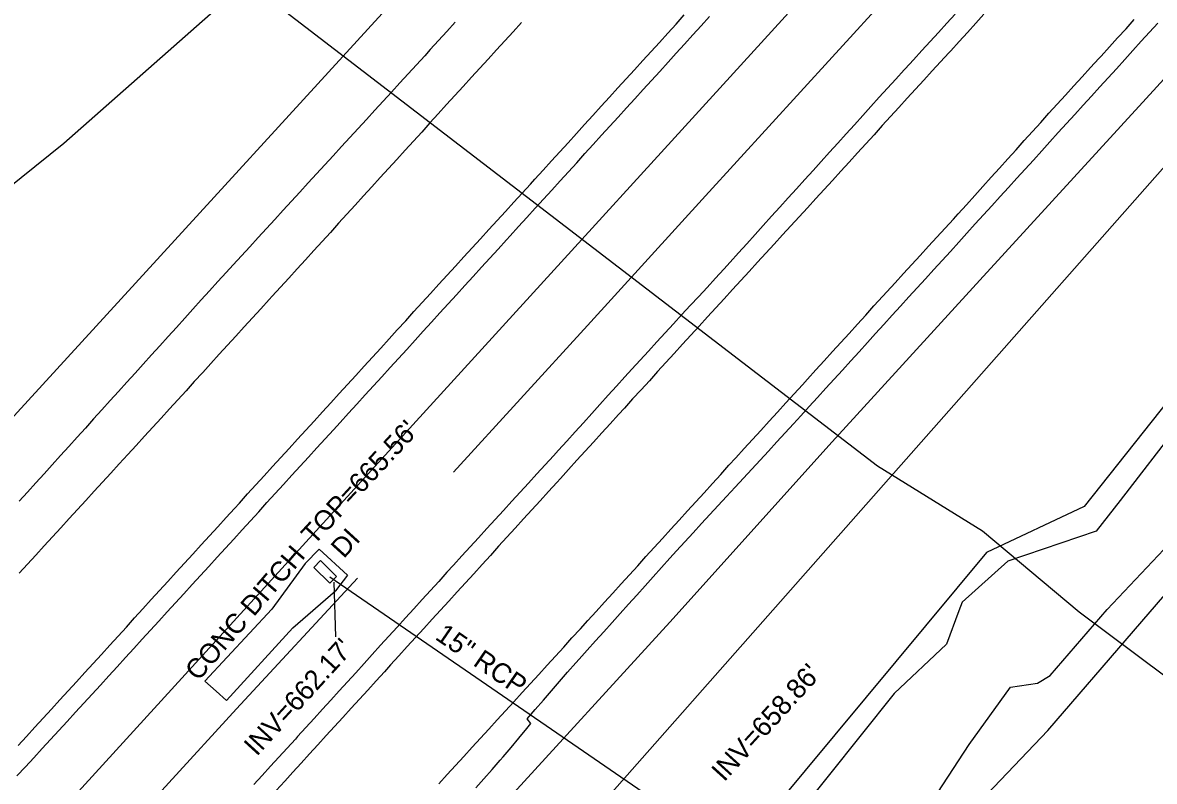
# Model space of a CAD drawing. Extents: x 1806071 to 1809844, y 912722 to 917035.
# Drawn here: x 1808248.8 to 1808478, y 915126 to 915279.8 of the extents above; entities that cross this region are included whole.
import ezdxf

# ---------------------------------------------------------------- set-up
doc = ezdxf.new("R2010")
doc.units = 0
for name, color, linetype in [('Exist Guardrail', 7, 'Continuous'), ('Exist Guardrail Cable Guide Rail', 7, 'Continuous'), ('Exist Horizontal Alignment', 7, 'Continuous'), ('Exist Hydro Stream or Body of Water', 7, 'Continuous'), ('Exist Roads EOP', 7, 'Continuous'), ('Exist Roads EOT', 7, 'Continuous'), ('Exist Structure Minor Drop Inlet', 7, 'Continuous'), ('Exist Structure Minor Drop Inlet Text', 7, 'Continuous'), ('Exist Structure Minor Drop Inlet Top Elevation', 7, 'Continuous'), ('Exist Structure Minor Paved Ditch or Gutter', 7, 'Continuous'), ('Exist Structure Minor Paved Ditch or Gutter Text', 7, 'Continuous'), ('Exist Structure Minor Pipes RCP 15 Inch', 7, 'Continuous'), ('Exist Structure Minor Pipes RCP 15 Inch Invert', 7, 'Continuous'), ('Exist Structure Minor Pipes RCP 15 Inch Text', 7, 'Continuous'), ('Exist Utilities Telephone UG Cable SUE LOS B', 7, 'Continuous'), ('Exist Utilities Telephone UG Cable SUE LOS C', 7, 'Continuous'), ('Exist Vegetation Hedge Row', 7, 'Continuous'), ('Exist Vegetation Woods Line', 7, 'Continuous')]:
    doc.layers.add(name, color=color, linetype=linetype)

msp = doc.modelspace()

# ---------------------------------------------------------------- linework, layer by layer
at = {"layer": 'Exist Guardrail'}
msp.add_lwpolyline([(1808591.05, 915389.5), (1808569.06, 915365.7), (1808543.65, 915338.5), (1808510.12, 915301.43), (1808476.4, 915264.39), (1808442.71, 915227.63), (1808412.8, 915194.83), (1808379.91, 915158.29), (1808346.06, 915121.3), (1808316.39, 915089.09), (1808287.07, 915056.31), (1808258.76, 915023.41), (1808230.12, 914989.62), (1808202.58, 914956.19), (1808174.39, 914923.17), (1808146.14, 914889.53), (1808117.77, 914855.87), (1808088.77, 914822.19), (1808060.62, 914790.15), (1808030.71, 914757.47), (1808001.37, 914724.91), (1807974.55, 914694.38)], dxfattribs=at)
at = {"layer": 'Exist Guardrail Cable Guide Rail'}
for points in [[(1808336.06, 915188.72), (1808363.24, 915218.4), (1808387.13, 915244.72), (1808412.78, 915272.78), (1808437.24, 915299.61), (1808463.92, 915328.91), (1808487.83, 915355.26), (1808513.5, 915383.23), (1808538.93, 915411.52), (1808563.03, 915437.7), (1808575.67, 915451.68), (1808586.31, 915463.32), (1808592.39, 915469.88), (1808616.15, 915495.99), (1808637.91, 915519.85), (1808660.97, 915545.25), (1808684.67, 915571.48), (1808707.85, 915596.81)], [(1807974.04, 914793.5), (1807987.44, 914806.88), (1808014.49, 914836.2), (1808046.81, 914871.43), (1808079.07, 914907.03), (1808115.43, 914946.85), (1808153.1, 914988.37), (1808190.68, 915029.49), (1808228.19, 915070.67), (1808264.68, 915110.73), (1808292.14, 915140.7), (1808316.64, 915167.2)]]:
    msp.add_lwpolyline(points, dxfattribs=at)
at = {"layer": 'Exist Horizontal Alignment'}
msp.add_line((1806073.69, 912724.84), (1809374.2, 916346.52), dxfattribs=at)
at = {"layer": 'Exist Hydro Stream or Body of Water'}
msp.add_line((1808507.82, 915230.69), (1808471.14, 915182.96), dxfattribs=at)
for points in [[(1808471.14, 915182.96), (1808466.29, 915176.75), (1808448.34, 915170.63)], [(1808389.09, 915000.86), (1808388.01, 915011.14), (1808387.16, 915016.82), (1808389.06, 915062.15), (1808394.46, 915082.87), (1808422.73, 915111.16), (1808427.7, 915113.87), (1808440.53, 915133.5), (1808448.89, 915145.12), (1808454.38, 915145.93), (1808456.95, 915147.46), (1808468.48, 915160.84), (1808481.1, 915174.22)], [(1808448.34, 915170.63), (1808439.13, 915162.33), (1808438.45, 915160.59), (1808435.96, 915153.82)], [(1808435.96, 915153.82), (1808425.37, 915143.85), (1808411.94, 915127.06), (1808408.22, 915122.38), (1808380.78, 915091.55), (1808363.48, 915069.78)]]:
    msp.add_lwpolyline(points, dxfattribs=at)
at = {"layer": 'Exist Roads EOP'}
for points in [[(1808247.66, 915127.13), (1808249.35, 915128.97), (1808251.04, 915130.81), (1808252.73, 915132.66), (1808254.42, 915134.5), (1808256.11, 915136.34), (1808257.8, 915138.19), (1808259.49, 915140.03), (1808261.18, 915141.87), (1808262.86, 915143.71), (1808264.55, 915145.56), (1808266.24, 915147.4), (1808267.93, 915149.24), (1808269.66, 915151.12), (1808271.34, 915152.97), (1808273.03, 915154.82), (1808274.71, 915156.66), (1808276.4, 915158.51), (1808278.08, 915160.36), (1808279.77, 915162.21), (1808281.45, 915164.05), (1808283.14, 915165.9), (1808284.82, 915167.75), (1808286.51, 915169.59), (1808288.19, 915171.44), (1808289.88, 915173.29), (1808291.56, 915175.13), (1808293.25, 915176.98), (1808294.93, 915178.83), (1808296.62, 915180.67), (1808298.3, 915182.52), (1808299.98, 915184.37), (1808301.67, 915186.22), (1808303.35, 915188.06), (1808305.04, 915189.91), (1808306.72, 915191.76), (1808308.41, 915193.6), (1808310.09, 915195.45), (1808311.78, 915197.3), (1808313.13, 915198.78), (1808314.82, 915200.63), (1808316.5, 915202.48), (1808318.18, 915204.33), (1808319.87, 915206.18), (1808321.55, 915208.03), (1808323.23, 915209.87), (1808324.92, 915211.72), (1808326.6, 915213.57), (1808328.28, 915215.42), (1808329.96, 915217.27), (1808331.65, 915219.12), (1808333.33, 915220.97), (1808335.01, 915222.82), (1808336.7, 915224.66), (1808338.38, 915226.51), (1808340.06, 915228.36), (1808341.74, 915230.21), (1808343.43, 915232.06), (1808345.11, 915233.91), (1808346.79, 915235.76), (1808347.57, 915236.61), (1808349.25, 915238.46), (1808350.94, 915240.31), (1808352.62, 915242.16), (1808354.3, 915244.01), (1808355.98, 915245.86), (1808357.66, 915247.71), (1808359.35, 915249.56), (1808361.03, 915251.41), (1808362.71, 915253.26), (1808364.39, 915255.11), (1808366.07, 915256.96), (1808367.76, 915258.81), (1808369.44, 915260.66), (1808371.12, 915262.51), (1808372.8, 915264.36), (1808374.48, 915266.21), (1808376.17, 915268.06), (1808377.85, 915269.91), (1808379.53, 915271.76), (1808381.21, 915273.6), (1808382.89, 915275.45), (1808384.57, 915277.3), (1808386.26, 915279.15), (1808387.94, 915281)], [(1808437.68, 915281.5), (1808435.99, 915279.66), (1808434.3, 915277.81), (1808432.61, 915275.97), (1808430.93, 915274.13), (1808429.24, 915272.28), (1808427.55, 915270.44), (1808427.34, 915270.22), (1808425.67, 915268.36), (1808423.99, 915266.51), (1808422.31, 915264.66), (1808420.64, 915262.8), (1808418.96, 915260.95), (1808417.28, 915259.09), (1808415.6, 915257.24), (1808413.93, 915255.39), (1808412.25, 915253.53), (1808410.57, 915251.68), (1808408.9, 915249.82), (1808407.22, 915247.97), (1808405.54, 915246.11), (1808403.87, 915244.26), (1808402.19, 915242.41), (1808400.51, 915240.55), (1808398.83, 915238.7), (1808397.16, 915236.84), (1808395.48, 915234.99), (1808393.8, 915233.14), (1808392.13, 915231.28), (1808390.81, 915229.83), (1808389.12, 915227.98), (1808387.43, 915226.14), (1808385.74, 915224.3), (1808384.05, 915222.46), (1808382.36, 915220.61), (1808380.67, 915218.77), (1808378.98, 915216.93), (1808377.29, 915215.08), (1808375.6, 915213.24), (1808373.91, 915211.4), (1808372.23, 915209.56), (1808370.78, 915207.98), (1808369.1, 915206.12), (1808367.42, 915204.27), (1808365.75, 915202.42), (1808364.07, 915200.56), (1808362.39, 915198.71), (1808360.71, 915196.86), (1808359.04, 915195), (1808357.36, 915193.15), (1808356.33, 915192.01), (1808354.64, 915190.17), (1808352.96, 915188.32), (1808351.27, 915186.48), (1808349.58, 915184.63), (1808347.9, 915182.79), (1808346.21, 915180.94), (1808344.52, 915179.1), (1808342.84, 915177.25), (1808341.15, 915175.41), (1808339.46, 915173.56), (1808337.78, 915171.72), (1808336.09, 915169.87), (1808334.76, 915168.41), (1808333.08, 915166.56), (1808331.4, 915164.71), (1808329.72, 915162.86), (1808328.04, 915161.01), (1808326.35, 915159.16), (1808324.67, 915157.31), (1808322.99, 915155.46), (1808321.31, 915153.61), (1808319.63, 915151.76), (1808317.95, 915149.9), (1808316.27, 915148.05), (1808314.59, 915146.2), (1808312.91, 915144.35), (1808311.23, 915142.5), (1808309.55, 915140.65), (1808307.87, 915138.8), (1808306.19, 915136.95), (1808304.5, 915135.1), (1808304.06, 915134.61), (1808302.38, 915132.77), (1808300.69, 915130.93), (1808299, 915129.08), (1808297.31, 915127.24), (1808295.63, 915125.39)], [(1808336.43, 915279.86), (1808334.74, 915278.01), (1808333.06, 915276.17), (1808331.38, 915274.32), (1808330.26, 915273.09), (1808328.57, 915271.25), (1808326.89, 915269.41), (1808325.2, 915267.56), (1808323.51, 915265.72), (1808321.82, 915263.88), (1808320.13, 915262.03), (1808318.44, 915260.19), (1808316.75, 915258.35), (1808315.06, 915256.5), (1808313.38, 915254.66), (1808311.69, 915252.82), (1808310, 915250.97), (1808308.31, 915249.13), (1808306.62, 915247.29), (1808304.93, 915245.44), (1808303.24, 915243.6), (1808301.55, 915241.76), (1808299.86, 915239.91), (1808298.18, 915238.07), (1808296.49, 915236.23), (1808294.8, 915234.38), (1808293.11, 915232.54), (1808291.42, 915230.7), (1808290.01, 915229.16), (1808288.34, 915227.3), (1808286.66, 915225.45), (1808284.98, 915223.59), (1808283.31, 915221.74), (1808281.63, 915219.88), (1808279.95, 915218.03), (1808278.28, 915216.17), (1808276.6, 915214.32), (1808274.93, 915212.46), (1808273.25, 915210.61), (1808271.57, 915208.76), (1808269.9, 915206.9), (1808268.22, 915205.05), (1808266.55, 915203.19), (1808264.87, 915201.34), (1808263.19, 915199.48), (1808261.52, 915197.63), (1808259.84, 915195.77), (1808258.16, 915193.92), (1808256.49, 915192.06), (1808254.81, 915190.21), (1808253.14, 915188.35), (1808251.46, 915186.5), (1808249.78, 915184.64), (1808248.11, 915182.79)], [(1808340.6, 915124.69), (1808342.25, 915126.57), (1808343.9, 915128.45), (1808345.55, 915130.33), (1808346.13, 915130.98), (1808347.73, 915132.9), (1808349.34, 915134.82), (1808350.94, 915136.73), (1808351.77, 915137.73), (1808351, 915138.72), (1808352.64, 915140.6), (1808354.28, 915142.49), (1808355.92, 915144.38), (1808357.56, 915146.26), (1808359.2, 915148.15), (1808360.84, 915150.03), (1808361.5, 915150.78), (1808363.17, 915152.64), (1808364.84, 915154.5), (1808366.52, 915156.36), (1808368.19, 915158.22), (1808369.86, 915160.08), (1808371.53, 915161.93), (1808373.21, 915163.79), (1808374.88, 915165.65), (1808376.55, 915167.51), (1808378.22, 915169.37), (1808379.9, 915171.23), (1808381.26, 915172.74), (1808382.95, 915174.58), (1808384.64, 915176.42), (1808386.33, 915178.26), (1808388.03, 915180.1), (1808389.72, 915181.94), (1808391.41, 915183.78), (1808393.1, 915185.62), (1808394.8, 915187.46), (1808396.49, 915189.3), (1808398.18, 915191.14), (1808399.87, 915192.98), (1808401.57, 915194.82), (1808403.26, 915196.66), (1808404.95, 915198.5), (1808406.46, 915200.14), (1808408.14, 915201.99), (1808409.82, 915203.84), (1808411.5, 915205.69), (1808413.18, 915207.54), (1808414.87, 915209.39), (1808416.55, 915211.24), (1808418.23, 915213.09), (1808419.91, 915214.94), (1808421.59, 915216.79), (1808423.27, 915218.64), (1808424.95, 915220.49), (1808426.64, 915222.34), (1808428.32, 915224.19), (1808430, 915226.04), (1808431.68, 915227.89), (1808433.36, 915229.74), (1808435.04, 915231.59), (1808436.72, 915233.44), (1808438.41, 915235.29), (1808440.09, 915237.14), (1808441.77, 915238.99), (1808443.45, 915240.84), (1808445.13, 915242.69), (1808446.81, 915244.54), (1808448.49, 915246.39), (1808450.17, 915248.24), (1808451.86, 915250.09), (1808453.54, 915251.94), (1808455.22, 915253.79), (1808456.9, 915255.64), (1808458.58, 915257.49), (1808460.26, 915259.35), (1808461.94, 915261.2), (1808463.63, 915263.05), (1808465.31, 915264.9), (1808466.99, 915266.75), (1808468.67, 915268.6), (1808470.35, 915270.45), (1808472.03, 915272.3), (1808473.71, 915274.15), (1808475.4, 915276), (1808477.08, 915277.85), (1808478.76, 915279.7)]]:
    msp.add_lwpolyline(points, dxfattribs=at)
at = {"layer": 'Exist Roads EOT'}
for points in [[(1808247.92, 915133.29), (1808249.6, 915135.14), (1808251.28, 915136.99), (1808252.97, 915138.84), (1808254.65, 915140.68), (1808256.34, 915142.53), (1808258.02, 915144.38), (1808259.7, 915146.23), (1808261.39, 915148.07), (1808263.07, 915149.92), (1808264.76, 915151.77), (1808266.44, 915153.62), (1808268.12, 915155.47), (1808269.81, 915157.31), (1808271.49, 915159.16), (1808273.18, 915161.01), (1808274.86, 915162.86), (1808276.54, 915164.7), (1808278.23, 915166.55), (1808279.91, 915168.4), (1808281.6, 915170.25), (1808283.28, 915172.1), (1808284.96, 915173.94), (1808286.65, 915175.79), (1808288.33, 915177.64), (1808290.02, 915179.49), (1808291.7, 915181.33), (1808292.7, 915182.43), (1808294.38, 915184.28), (1808296.07, 915186.12), (1808297.75, 915187.97), (1808299.44, 915189.82), (1808301.12, 915191.66), (1808302.8, 915193.51), (1808304.49, 915195.36), (1808306.17, 915197.21), (1808307.86, 915199.05), (1808309.54, 915200.9), (1808311.23, 915202.75), (1808312.91, 915204.6), (1808314.6, 915206.44), (1808316.28, 915208.29), (1808317.97, 915210.14), (1808319.65, 915211.98), (1808321.34, 915213.83), (1808323.02, 915215.68), (1808324.7, 915217.53), (1808326.39, 915219.37), (1808328.07, 915221.22), (1808329.76, 915223.07), (1808331.44, 915224.92), (1808333.13, 915226.76), (1808334.81, 915228.61), (1808336.5, 915230.46), (1808338.18, 915232.3), (1808339.87, 915234.15), (1808341.55, 915236), (1808343.23, 915237.85), (1808344.92, 915239.69), (1808346.6, 915241.54), (1808348.29, 915243.39), (1808349.97, 915245.23), (1808351.66, 915247.08), (1808352.55, 915248.06), (1808354.23, 915249.91), (1808355.91, 915251.76), (1808357.59, 915253.61), (1808359.28, 915255.45), (1808360.96, 915257.3), (1808362.64, 915259.15), (1808364.32, 915261), (1808366.01, 915262.85), (1808367.69, 915264.7), (1808369.37, 915266.55), (1808371.05, 915268.4), (1808372.74, 915270.25), (1808374.42, 915272.1), (1808376.1, 915273.95), (1808377.78, 915275.79), (1808379.47, 915277.64), (1808381.15, 915279.49), (1808382.83, 915281.34)], [(1808443.53, 915281.51), (1808441.85, 915279.66), (1808440.17, 915277.81), (1808438.49, 915275.96), (1808436.81, 915274.1), (1808436.43, 915273.68), (1808434.74, 915271.84), (1808433.05, 915269.99), (1808431.37, 915268.14), (1808429.68, 915266.3), (1808428, 915264.45), (1808426.31, 915262.6), (1808424.63, 915260.76), (1808422.94, 915258.91), (1808421.26, 915257.06), (1808419.57, 915255.22), (1808417.88, 915253.37), (1808416.2, 915251.53), (1808414.51, 915249.68), (1808412.83, 915247.83), (1808411.14, 915245.99), (1808409.46, 915244.14), (1808407.77, 915242.29), (1808406.09, 915240.45), (1808404.4, 915238.6), (1808402.71, 915236.76), (1808401.03, 915234.91), (1808399.34, 915233.06), (1808397.66, 915231.22), (1808395.97, 915229.37), (1808394.29, 915227.52), (1808392.6, 915225.68), (1808390.92, 915223.83), (1808389.23, 915221.98), (1808387.54, 915220.14), (1808385.86, 915218.29), (1808384.17, 915216.45), (1808382.49, 915214.6), (1808380.8, 915212.75), (1808379.12, 915210.91), (1808377.43, 915209.06), (1808375.75, 915207.21), (1808374.06, 915205.37), (1808372.37, 915203.52), (1808370.69, 915201.68), (1808369.48, 915200.35), (1808367.8, 915198.5), (1808366.12, 915196.65), (1808364.44, 915194.8), (1808362.76, 915192.95), (1808361.08, 915191.1), (1808359.4, 915189.24), (1808357.72, 915187.39), (1808357.01, 915186.6), (1808355.32, 915184.76), (1808353.64, 915182.91), (1808351.96, 915181.06), (1808350.27, 915179.21), (1808348.59, 915177.36), (1808346.91, 915175.51), (1808345.22, 915173.67), (1808343.54, 915171.82), (1808341.86, 915169.97), (1808340.17, 915168.12), (1808338.49, 915166.27), (1808336.81, 915164.43), (1808335.12, 915162.58), (1808333.44, 915160.73), (1808331.76, 915158.88), (1808330.07, 915157.03), (1808328.39, 915155.18), (1808326.71, 915153.34), (1808325.02, 915151.49), (1808323.34, 915149.64), (1808322.07, 915148.24), (1808320.38, 915146.39), (1808318.7, 915144.54), (1808317.02, 915142.69), (1808315.34, 915140.84), (1808313.65, 915139), (1808311.97, 915137.15), (1808310.29, 915135.3), (1808308.61, 915133.45), (1808306.92, 915131.6), (1808305.24, 915129.75), (1808303.56, 915127.9), (1808301.88, 915126.05), (1808300.19, 915124.2)], [(1808333.12, 915125.56), (1808334.8, 915127.41), (1808336.49, 915129.25), (1808338.17, 915131.1), (1808339.86, 915132.95), (1808341.54, 915134.79), (1808343.23, 915136.64), (1808344.91, 915138.48), (1808346.6, 915140.33), (1808348.28, 915142.18), (1808349.97, 915144.02), (1808351.65, 915145.87), (1808353.34, 915147.72), (1808355.03, 915149.56), (1808356.71, 915151.41), (1808358.4, 915153.26), (1808360.08, 915155.1), (1808361.77, 915156.95), (1808363.3, 915158.63), (1808364.98, 915160.48), (1808366.66, 915162.33), (1808368.34, 915164.18), (1808370.02, 915166.03), (1808371.71, 915167.88), (1808373.39, 915169.73), (1808375.07, 915171.58), (1808376.75, 915173.43), (1808378.43, 915175.28), (1808380.11, 915177.13), (1808381.79, 915178.98), (1808383.48, 915180.83), (1808385.16, 915182.68), (1808386.84, 915184.53), (1808388.52, 915186.38), (1808390.2, 915188.23), (1808391.88, 915190.08), (1808393.28, 915191.62), (1808394.96, 915193.47), (1808396.64, 915195.31), (1808398.33, 915197.16), (1808400.01, 915199.01), (1808401.69, 915200.86), (1808403.38, 915202.71), (1808405.06, 915204.56), (1808406.74, 915206.41), (1808407.8, 915207.57), (1808409.48, 915209.42), (1808411.16, 915211.27), (1808412.85, 915213.12), (1808414.53, 915214.97), (1808416.21, 915216.82), (1808417.89, 915218.67), (1808419.57, 915220.52), (1808421.25, 915222.37), (1808422.17, 915223.38), (1808423.86, 915225.23), (1808425.55, 915227.08), (1808427.23, 915228.92), (1808428.92, 915230.77), (1808430.61, 915232.61), (1808432.29, 915234.46), (1808433.98, 915236.3), (1808435.67, 915238.15), (1808437.35, 915239.99), (1808438.3, 915241.03), (1808439.98, 915242.89), (1808441.65, 915244.75), (1808443.33, 915246.6), (1808445, 915248.46), (1808446.67, 915250.32), (1808448.35, 915252.17), (1808450.02, 915254.03), (1808451.7, 915255.89), (1808453.34, 915257.72), (1808455.02, 915259.57), (1808456.7, 915261.42), (1808458.38, 915263.27), (1808460.07, 915265.12), (1808461.75, 915266.97), (1808463.43, 915268.82), (1808465.11, 915270.67), (1808466.79, 915272.52), (1808467.24, 915273.02), (1808468.93, 915274.87), (1808470.61, 915276.72), (1808472.3, 915278.56), (1808473.98, 915280.41)], [(1808349.85, 915279.8), (1808348.17, 915277.95), (1808346.48, 915276.1), (1808344.8, 915274.26), (1808343.11, 915272.41), (1808341.43, 915270.56), (1808339.74, 915268.72), (1808338.06, 915266.87), (1808336.37, 915265.02), (1808334.69, 915263.17), (1808333, 915261.32), (1808331.31, 915259.47), (1808329.63, 915257.62), (1808327.95, 915255.77), (1808326.27, 915253.93), (1808324.59, 915252.08), (1808322.9, 915250.23), (1808321.22, 915248.38), (1808319.54, 915246.53), (1808317.86, 915244.68), (1808316.18, 915242.83), (1808314.49, 915240.98), (1808312.81, 915239.13), (1808311.13, 915237.28), (1808309.45, 915235.43), (1808307.77, 915233.58), (1808306.08, 915231.73), (1808304.4, 915229.88), (1808302.72, 915228.03), (1808301.04, 915226.18), (1808299.36, 915224.33), (1808298.75, 915223.67), (1808297.06, 915221.82), (1808295.38, 915219.97), (1808293.69, 915218.13), (1808292.01, 915216.28), (1808290.32, 915214.43), (1808288.64, 915212.59), (1808286.95, 915210.74), (1808285.27, 915208.89), (1808283.58, 915207.05), (1808281.9, 915205.2), (1808280.21, 915203.35), (1808278.53, 915201.5), (1808276.84, 915199.66), (1808275.16, 915197.81), (1808273.47, 915195.96), (1808271.79, 915194.12), (1808270.1, 915192.27), (1808268.36, 915190.36), (1808266.67, 915188.51), (1808264.99, 915186.66), (1808263.3, 915184.82), (1808261.61, 915182.97), (1808259.93, 915181.12), (1808258.24, 915179.28), (1808256.56, 915177.43), (1808254.87, 915175.58), (1808253.19, 915173.74), (1808251.5, 915171.89), (1808249.82, 915170.04), (1808248.13, 915168.2)]]:
    msp.add_lwpolyline(points, dxfattribs=at)
at = {"layer": 'Exist Structure Minor Drop Inlet'}
msp.add_lwpolyline([(1808309.16, 915170.77), (1808312.38, 915167.57), (1808311.02, 915166.2), (1808307.79, 915169.39)], close=True, dxfattribs=at)
at = {"layer": 'Exist Structure Minor Paved Ditch or Gutter'}
for p, q in [((1808306.05, 915170.21), (1808308.86, 915173.06)), ((1808308.86, 915173.06), (1808314.64, 915167.8)), ((1808314.64, 915167.8), (1808312.16, 915164.62))]:
    msp.add_line(p, q, dxfattribs=at)
msp.add_lwpolyline([(1808306.05, 915170.21), (1808299.25, 915160.95), (1808285.71, 915146.33), (1808288.02, 915144.28), (1808290.08, 915142.44), (1808303.52, 915157.13), (1808312.16, 915164.62)], dxfattribs=at)
at = {"layer": 'Exist Structure Minor Pipes RCP 15 Inch'}
msp.add_line((1808311.02, 915167.51), (1808388.22, 915114.42), dxfattribs=at)
at = {"layer": 'Exist Structure Minor Pipes RCP 15 Inch Invert'}
msp.add_line((1808311.84, 915166.43), (1808312.15, 915155.3), dxfattribs=at)
at = {"layer": 'Exist Utilities Telephone UG Cable SUE LOS B'}
msp.add_lwpolyline([(1808421.93, 915189.95), (1808443.22, 915176.77), (1808462.79, 915160.41), (1808498.36, 915133.86), (1808503.55, 915129.85)], dxfattribs=at)
at = {"layer": 'Exist Utilities Telephone UG Cable SUE LOS C'}
msp.add_line((1808251.19, 915321.17), (1808421.93, 915189.95), dxfattribs=at)
at = {"layer": 'Exist Vegetation Hedge Row'}
msp.add_lwpolyline([(1808182.81, 915194.98), (1808219.38, 915225.05), (1808257.17, 915255.38), (1808289.14, 915283.6), (1808381.78, 915355.26), (1808385.36, 915351.44), (1808204.93, 915154.1), (1808068.87, 915006.91), (1807946.32, 914895.38)], dxfattribs=at)
at = {"layer": 'Exist Vegetation Woods Line'}
for points in [[(1808397.76, 915010.37), (1808398.17, 915063.08), (1808401.78, 915078.95), (1808456.47, 915136.33), (1808525.87, 915216.84), (1808588.47, 915298.84), (1808603.34, 915378.8), (1808593.62, 915389.17), (1808703.69, 915510.62), (1809133.9, 915968.11), (1809176.35, 915989.33), (1809248.65, 915971.39)], [(1808108.12, 914683.23), (1808099.27, 914714.87), (1808116.08, 914804.21), (1808120.23, 914842.94), (1808559.12, 915340.21), (1808564.92, 915339.58), (1808560.84, 915316.2), (1808513.2, 915243.98), (1808463.81, 915181.71), (1808444.02, 915172.44), (1808388.95, 915106.15), (1808359.09, 915070.98), (1808353.92, 915054.91), (1808362.94, 915036.53), (1808366.74, 915015.13), (1808346.47, 914993.89), (1808341.37, 914946.67)]]:
    msp.add_lwpolyline(points, dxfattribs=at)

# ---------------------------------------------------------------- texts
at = {"layer": 'Exist Structure Minor Drop Inlet Text'}
msp.add_text('DI', height=4, rotation=47.5992, dxfattribs=at).set_placement((1808313.84, 915171.05))
at = {"layer": 'Exist Structure Minor Drop Inlet Top Elevation'}
msp.add_text("TOP=665.56'", height=4, rotation=47.2884, dxfattribs=at).set_placement((1808307.82, 915173.74))
at = {"layer": 'Exist Structure Minor Paved Ditch or Gutter Text'}
msp.add_text('CONC DITCH', height=4, rotation=49.3028, dxfattribs=at).set_placement((1808284.38, 915146.19))
at = {"layer": 'Exist Structure Minor Pipes RCP 15 Inch Invert'}
for s, rotation, p in [("INV=662.17'", 47.6452, (1808296.22, 915130.96)), ("INV=658.86'", 47.7723, (1808390.92, 915125.78))]:
    msp.add_text(s, height=4, rotation=rotation, dxfattribs=at).set_placement(p)
at = {"layer": 'Exist Structure Minor Pipes RCP 15 Inch Text'}
msp.add_text('15" RCP', height=4, rotation=325.4864, dxfattribs=at).set_placement((1808332.15, 915154.97))

doc.saveas('drawing.dxf')
